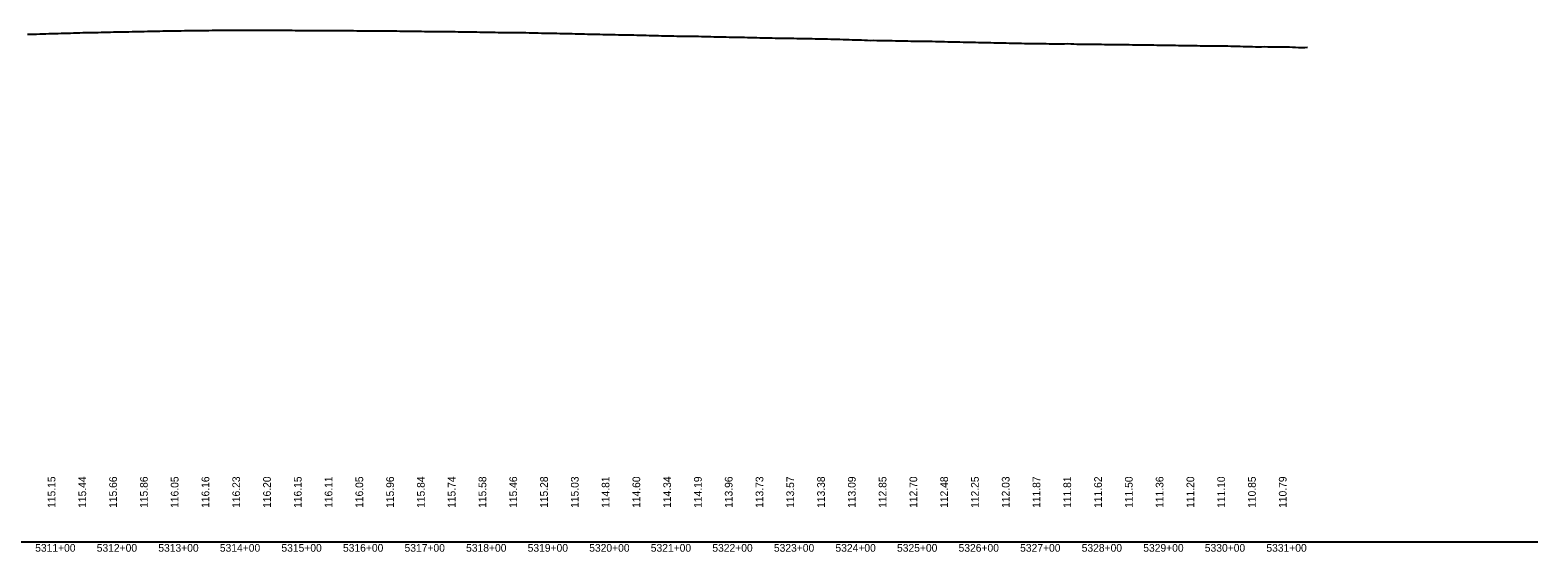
# Model space of a CAD drawing. Extents: x 2147288 to 2220488, y 740833 to 759333.
# Drawn here: x 2163439 to 2165888, y 742067 to 742915 of the extents above; entities that cross this region are included whole.
import ezdxf

# ---------------------------------------------------------------- set-up
doc = ezdxf.new("R2010")
doc.units = 0
for name, color, linetype in [('RD_DDB_Profile_EX', 7, 'Continuous'), ('RD_DDB_StaTX', 7, 'Continuous'), ('RD_DDB_StripGrade', 7, 'Continuous'), ('RD_GPK_Profile_Cell', 7, 'Continuous')]:
    doc.layers.add(name, color=color, linetype=linetype)

msp = doc.modelspace()

# ---------------------------------------------------------------- linework, layer by layer
at = {"layer": 'RD_DDB_Profile_EX'}
for points in [[(2163434.6, 742907.9), (2163439.6, 742908.1), (2163444.6, 742908.2), (2163449.6, 742908.3), (2163454.6, 742908.5), (2163459.6, 742908.6), (2163464.6, 742908.7), (2163469.6, 742908.9), (2163474.6, 742909), (2163479.6, 742909.1), (2163484.6, 742909.3), (2163489.6, 742909.5), (2163494.6, 742909.6), (2163499.6, 742909.8), (2163504.6, 742909.9), (2163509.6, 742910.1), (2163514.6, 742910.2), (2163519.6, 742910.4), (2163524.6, 742910.5), (2163529.6, 742910.6), (2163534.6, 742910.7)], [(2163534.6, 742910.7), (2163539.6, 742910.8), (2163544.6, 742910.9), (2163549.6, 742911), (2163554.6, 742911.1), (2163559.6, 742911.2), (2163564.6, 742911.3), (2163569.6, 742911.4), (2163574.6, 742911.6), (2163579.6, 742911.7), (2163584.6, 742911.8), (2163589.6, 742911.9), (2163594.6, 742912), (2163599.6, 742912.1), (2163604.6, 742912.2), (2163609.6, 742912.3), (2163614.6, 742912.4), (2163619.6, 742912.5), (2163624.6, 742912.6), (2163629.6, 742912.7), (2163634.6, 742912.8), (2163639.6, 742912.9), (2163644.6, 742913), (2163649.6, 742913.1), (2163654.6, 742913.2), (2163659.6, 742913.3), (2163664.6, 742913.4), (2163669.6, 742913.5), (2163674.6, 742913.6), (2163679.6, 742913.7), (2163684.6, 742913.7), (2163689.6, 742913.8), (2163694.6, 742913.8), (2163699.6, 742913.9), (2163704.6, 742914), (2163709.6, 742914), (2163714.6, 742914.1), (2163719.6, 742914.1), (2163724.6, 742914.2), (2163729.6, 742914.2), (2163734.6, 742914.3), (2163739.6, 742914.3), (2163744.6, 742914.4), (2163749.6, 742914.4), (2163754.6, 742914.5), (2163759.6, 742914.5), (2163764.6, 742914.5), (2163769.6, 742914.5), (2163774.6, 742914.5), (2163779.6, 742914.6), (2163784.6, 742914.6), (2163789.6, 742914.5), (2163794.6, 742914.5), (2163799.6, 742914.4), (2163804.6, 742914.4), (2163809.6, 742914.4), (2163814.6, 742914.4), (2163819.6, 742914.4), (2163824.6, 742914.4), (2163829.6, 742914.4), (2163834.6, 742914.4), (2163839.6, 742914.4), (2163844.6, 742914.4), (2163849.6, 742914.4), (2163854.6, 742914.3), (2163859.6, 742914.3), (2163864.6, 742914.3), (2163869.6, 742914.2), (2163874.6, 742914.2), (2163879.6, 742914.2), (2163884.6, 742914.2), (2163889.6, 742914.1), (2163894.6, 742914.1), (2163899.6, 742914.1), (2163904.6, 742914.1), (2163909.6, 742914.1), (2163914.6, 742914), (2163919.6, 742914), (2163924.6, 742914), (2163929.6, 742914), (2163934.6, 742913.9), (2163939.6, 742913.9), (2163944.6, 742913.9), (2163949.6, 742913.9), (2163954.6, 742913.8), (2163959.6, 742913.8), (2163964.6, 742913.8), (2163969.6, 742913.7), (2163974.6, 742913.7), (2163979.6, 742913.7), (2163984.6, 742913.6), (2163989.6, 742913.6), (2163994.6, 742913.6), (2163999.6, 742913.6), (2164004.6, 742913.5), (2164009.6, 742913.5), (2164014.6, 742913.4), (2164019.6, 742913.4), (2164024.6, 742913.3), (2164029.6, 742913.2), (2164034.6, 742913.2)], [(2164034.6, 742913.2), (2164039.6, 742913.1), (2164044.6, 742913), (2164049.6, 742913), (2164054.6, 742912.9), (2164059.6, 742912.9), (2164064.6, 742912.8), (2164069.6, 742912.8), (2164074.6, 742912.7), (2164079.6, 742912.6), (2164084.6, 742912.6), (2164089.6, 742912.5), (2164094.6, 742912.5), (2164099.6, 742912.5), (2164104.6, 742912.4), (2164109.6, 742912.4), (2164114.6, 742912.4), (2164119.6, 742912.3), (2164124.6, 742912.2), (2164129.6, 742912.2), (2164134.6, 742912.1), (2164139.6, 742912), (2164144.6, 742911.9), (2164149.6, 742911.8), (2164154.6, 742911.7), (2164159.6, 742911.7), (2164164.6, 742911.6), (2164169.6, 742911.5), (2164174.6, 742911.4), (2164179.6, 742911.3), (2164184.6, 742911.3), (2164189.6, 742911.2), (2164194.6, 742911.1), (2164199.6, 742911), (2164204.6, 742911), (2164209.6, 742910.9), (2164214.6, 742910.9), (2164219.6, 742910.8), (2164224.6, 742910.8), (2164229.6, 742910.7), (2164234.6, 742910.7), (2164239.6, 742910.6), (2164244.6, 742910.5), (2164249.6, 742910.4), (2164254.6, 742910.2), (2164259.6, 742910.1), (2164264.6, 742910), (2164269.6, 742909.9), (2164274.6, 742909.8), (2164279.6, 742909.9), (2164284.6, 742909.6), (2164289.6, 742909.5), (2164294.6, 742909.4), (2164299.6, 742909.3), (2164304.6, 742909.2), (2164309.6, 742909.1), (2164314.6, 742909), (2164319.6, 742908.9), (2164324.6, 742908.8), (2164329.6, 742908.6), (2164334.6, 742908.5), (2164339.6, 742908.4), (2164344.6, 742908.3), (2164349.6, 742908.1), (2164354.6, 742908), (2164359.6, 742907.9), (2164364.6, 742907.8), (2164369.6, 742907.7), (2164374.6, 742907.6), (2164379.6, 742907.5), (2164384.6, 742907.4), (2164389.6, 742907.3), (2164394.6, 742907.2), (2164399.6, 742907.1), (2164404.6, 742907), (2164409.6, 742906.9), (2164414.6, 742906.8), (2164419.6, 742906.7), (2164424.6, 742906.6), (2164429.6, 742906.5), (2164434.6, 742906.4), (2164439.6, 742906.3), (2164444.6, 742906.1), (2164449.6, 742906), (2164454.6, 742905.8), (2164459.6, 742905.7), (2164464.6, 742905.5), (2164469.6, 742905.4), (2164474.6, 742905.2), (2164479.6, 742905.1), (2164484.6, 742905.1), (2164489.6, 742905), (2164494.6, 742905), (2164499.6, 742904.9), (2164504.6, 742904.9), (2164509.6, 742904.8), (2164514.6, 742904.8), (2164519.6, 742904.7), (2164524.6, 742904.6), (2164529.6, 742904.4), (2164534.6, 742904.3)], [(2164534.6, 742904.3), (2164539.6, 742904.2), (2164544.6, 742904), (2164549.6, 742903.9), (2164554.6, 742903.8), (2164559.6, 742903.7), (2164564.6, 742903.6), (2164569.6, 742903.5), (2164574.6, 742903.4), (2164579.6, 742903.3), (2164584.6, 742903.2), (2164589.6, 742903.1), (2164594.6, 742903), (2164599.6, 742902.9), (2164604.6, 742902.7), (2164609.6, 742902.6), (2164614.6, 742902.5), (2164619.6, 742902.4), (2164624.6, 742902.3), (2164629.6, 742902.1), (2164634.6, 742902), (2164639.6, 742901.9), (2164644.6, 742901.9), (2164649.6, 742901.8), (2164654.6, 742901.7), (2164659.6, 742901.6), (2164664.6, 742901.5), (2164669.6, 742901.4), (2164674.6, 742901.3), (2164679.6, 742901.3), (2164684.6, 742901.2), (2164689.6, 742901.2), (2164694.6, 742901.1), (2164699.6, 742901), (2164704.6, 742900.9), (2164709.6, 742900.8), (2164714.6, 742900.7), (2164719.6, 742900.6), (2164724.6, 742900.5), (2164729.6, 742900.4), (2164734.6, 742900.2), (2164739.6, 742900.1), (2164744.6, 742900), (2164749.6, 742899.8), (2164754.6, 742899.7), (2164759.6, 742899.5), (2164764.6, 742899.3), (2164769.6, 742899.2), (2164774.6, 742899), (2164779.6, 742898.9), (2164784.6, 742898.8), (2164789.6, 742898.6), (2164794.6, 742898.5), (2164799.6, 742898.3), (2164804.6, 742897.9), (2164809.6, 742898.1), (2164814.6, 742898), (2164819.6, 742897.9), (2164824.6, 742897.8), (2164829.6, 742897.7), (2164834.6, 742897.6), (2164839.6, 742897.5), (2164844.6, 742897.4), (2164849.6, 742897.3), (2164854.6, 742897.2), (2164859.6, 742897.1), (2164864.6, 742897), (2164869.6, 742896.9), (2164874.6, 742896.9), (2164879.6, 742896.9), (2164884.6, 742896.8), (2164889.6, 742896.7), (2164894.6, 742896.6), (2164899.6, 742896.5), (2164904.6, 742896.4), (2164909.6, 742896.2), (2164914.6, 742896.1), (2164919.6, 742896.1), (2164924.6, 742895.9), (2164929.6, 742895.8), (2164934.6, 742895.8), (2164939.6, 742895.6), (2164944.6, 742895.5), (2164949.6, 742895.4), (2164954.6, 742895.2), (2164959.6, 742895.1), (2164964.6, 742895), (2164969.6, 742894.9), (2164974.6, 742894.8), (2164979.6, 742894.7), (2164984.6, 742894.6), (2164989.6, 742894.5), (2164994.6, 742894.4), (2164999.6, 742894.3), (2165004.6, 742894.2), (2165009.6, 742894.1), (2165014.6, 742894), (2165019.6, 742893.9), (2165024.6, 742893.7), (2165029.6, 742893.6), (2165034.6, 742893.5)], [(2165034.6, 742893.5), (2165039.6, 742893.4), (2165044.6, 742893.3), (2165049.6, 742893.2), (2165054.6, 742893.1), (2165059.6, 742893.1), (2165064.6, 742893), (2165069.6, 742892.9), (2165074.6, 742892.9), (2165079.6, 742892.8), (2165084.6, 742892.7), (2165089.6, 742892.7), (2165094.6, 742892.6), (2165099.6, 742892.5), (2165104.6, 742892.5), (2165109.6, 742892.5), (2165114.6, 742892.6), (2165119.6, 742892.6), (2165124.6, 742892.7), (2165129.6, 742892.6), (2165134.6, 742892.2), (2165139.6, 742891.9), (2165144.6, 742891.8), (2165149.6, 742891.8), (2165154.6, 742891.8), (2165159.6, 742891.9), (2165164.6, 742891.9), (2165169.6, 742891.8), (2165174.6, 742891.6), (2165179.6, 742891.6), (2165184.6, 742891.5), (2165189.6, 742891.4), (2165194.6, 742891.3), (2165199.6, 742891.3), (2165204.6, 742891.2), (2165209.6, 742891.1), (2165214.6, 742891.1), (2165219.6, 742891), (2165224.6, 742891), (2165229.6, 742890.9), (2165234.6, 742890.9), (2165239.6, 742890.8), (2165244.6, 742890.8), (2165249.6, 742890.7), (2165254.6, 742890.6), (2165259.6, 742890.5), (2165264.6, 742890.5), (2165269.6, 742890.4), (2165274.6, 742890.3), (2165279.6, 742890.2), (2165284.6, 742890.2), (2165289.6, 742890.1), (2165294.6, 742890), (2165299.6, 742889.9), (2165304.6, 742889.8), (2165309.6, 742889.7), (2165314.6, 742889.6), (2165319.6, 742889.6), (2165324.6, 742889.5), (2165329.6, 742889.4), (2165334.6, 742889.4), (2165339.6, 742889.3), (2165344.6, 742889.2), (2165349.6, 742889.2), (2165354.6, 742889.1), (2165359.6, 742889), (2165364.6, 742889), (2165369.6, 742889), (2165374.6, 742889), (2165379.6, 742888.9), (2165384.6, 742888.9), (2165389.6, 742888.7), (2165394.6, 742888.6), (2165399.6, 742888.5), (2165404.6, 742888.4), (2165409.6, 742888.2), (2165414.6, 742888.1), (2165419.6, 742887.9), (2165424.6, 742887.8), (2165429.6, 742887.7), (2165434.6, 742887.7), (2165439.6, 742887.7), (2165444.6, 742887.8), (2165449.6, 742887.6), (2165454.6, 742887.5), (2165459.6, 742887.3), (2165464.6, 742887.2), (2165469.6, 742887.2), (2165474.6, 742887.3), (2165479.6, 742887.3), (2165484.6, 742887.4), (2165489.6, 742886.7), (2165494.6, 742886.7), (2165499.6, 742886.5), (2165504.6, 742886.5), (2165509.6, 742886.4), (2165514.2, 742886.7)]]:
    msp.add_lwpolyline(points, dxfattribs=at)
at = {"layer": 'RD_GPK_Profile_Cell'}
msp.add_line((2148888.3, 742083.4), (2165888.3, 742083.4), dxfattribs=at)

# ---------------------------------------------------------------- texts
at = {"layer": 'RD_DDB_StaTX'}
for s, p in [('5311+00', (2163447.3, 742067.2)), ('5312+00', (2163547.3, 742067.2)), ('5313+00', (2163647.3, 742067.2)), ('5314+00', (2163747.3, 742067.2)), ('5315+00', (2163847.3, 742067.2)), ('5316+00', (2163947.3, 742067.2)), ('5317+00', (2164047.3, 742067.2)), ('5318+00', (2164147.3, 742067.2)), ('5319+00', (2164247.3, 742067.2)), ('5320+00', (2164347.3, 742067.2)), ('5321+00', (2164447.3, 742067.2)), ('5322+00', (2164547.3, 742067.2)), ('5323+00', (2164647.3, 742067.2)), ('5324+00', (2164747.3, 742067.2)), ('5325+00', (2164847.3, 742067.2)), ('5326+00', (2164947.3, 742067.2)), ('5327+00', (2165047.3, 742067.2)), ('5328+00', (2165147.3, 742067.2)), ('5329+00', (2165247.3, 742067.2)), ('5330+00', (2165347.3, 742067.2)), ('5331+00', (2165447.3, 742067.2))]:
    msp.add_text(s, height=12.5, dxfattribs=at).set_placement(p)
at = {"layer": 'RD_DDB_StripGrade'}
for s, p in [('115.15', (2163480.1, 742138.4)), ('115.44', (2163530.1, 742138.4)), ('115.66', (2163580.1, 742138.4)), ('115.86', (2163630.1, 742138.4)), ('116.05', (2163680.1, 742138.4)), ('116.16', (2163730.1, 742138.4)), ('116.23', (2163780.1, 742138.4)), ('116.20', (2163830.1, 742138.4)), ('116.15', (2163880.1, 742138.4)), ('116.11', (2163930.1, 742138.4)), ('116.05', (2163980.1, 742138.4)), ('115.96', (2164030.1, 742138.4)), ('115.84', (2164080.1, 742138.4)), ('115.74', (2164130.1, 742138.4)), ('115.58', (2164180.1, 742138.4)), ('115.46', (2164230.1, 742138.4)), ('115.28', (2164280.1, 742138.4)), ('115.03', (2164330.1, 742138.4)), ('114.81', (2164380.1, 742138.4)), ('114.60', (2164430.1, 742138.4)), ('114.34', (2164480.1, 742138.4)), ('114.19', (2164530.1, 742138.4)), ('113.96', (2164580.1, 742138.4)), ('113.73', (2164630.1, 742138.4)), ('113.57', (2164680.1, 742138.4)), ('113.38', (2164730.1, 742138.4)), ('113.09', (2164780.1, 742138.4)), ('112.85', (2164830.1, 742138.4)), ('112.70', (2164880.1, 742138.4)), ('112.48', (2164930.1, 742138.4)), ('112.25', (2164980.1, 742138.4)), ('112.03', (2165030.1, 742138.4)), ('111.87', (2165080.1, 742138.4)), ('111.81', (2165130.1, 742138.4)), ('111.62', (2165180.1, 742138.4)), ('111.50', (2165230.1, 742138.4)), ('111.36', (2165280.1, 742138.4)), ('111.20', (2165330.1, 742138.4)), ('111.10', (2165380.1, 742138.4)), ('110.85', (2165430.1, 742138.4)), ('110.79', (2165480.1, 742138.4))]:
    msp.add_text(s, height=12.5, rotation=90, dxfattribs=at).set_placement(p)

doc.saveas('drawing.dxf')
